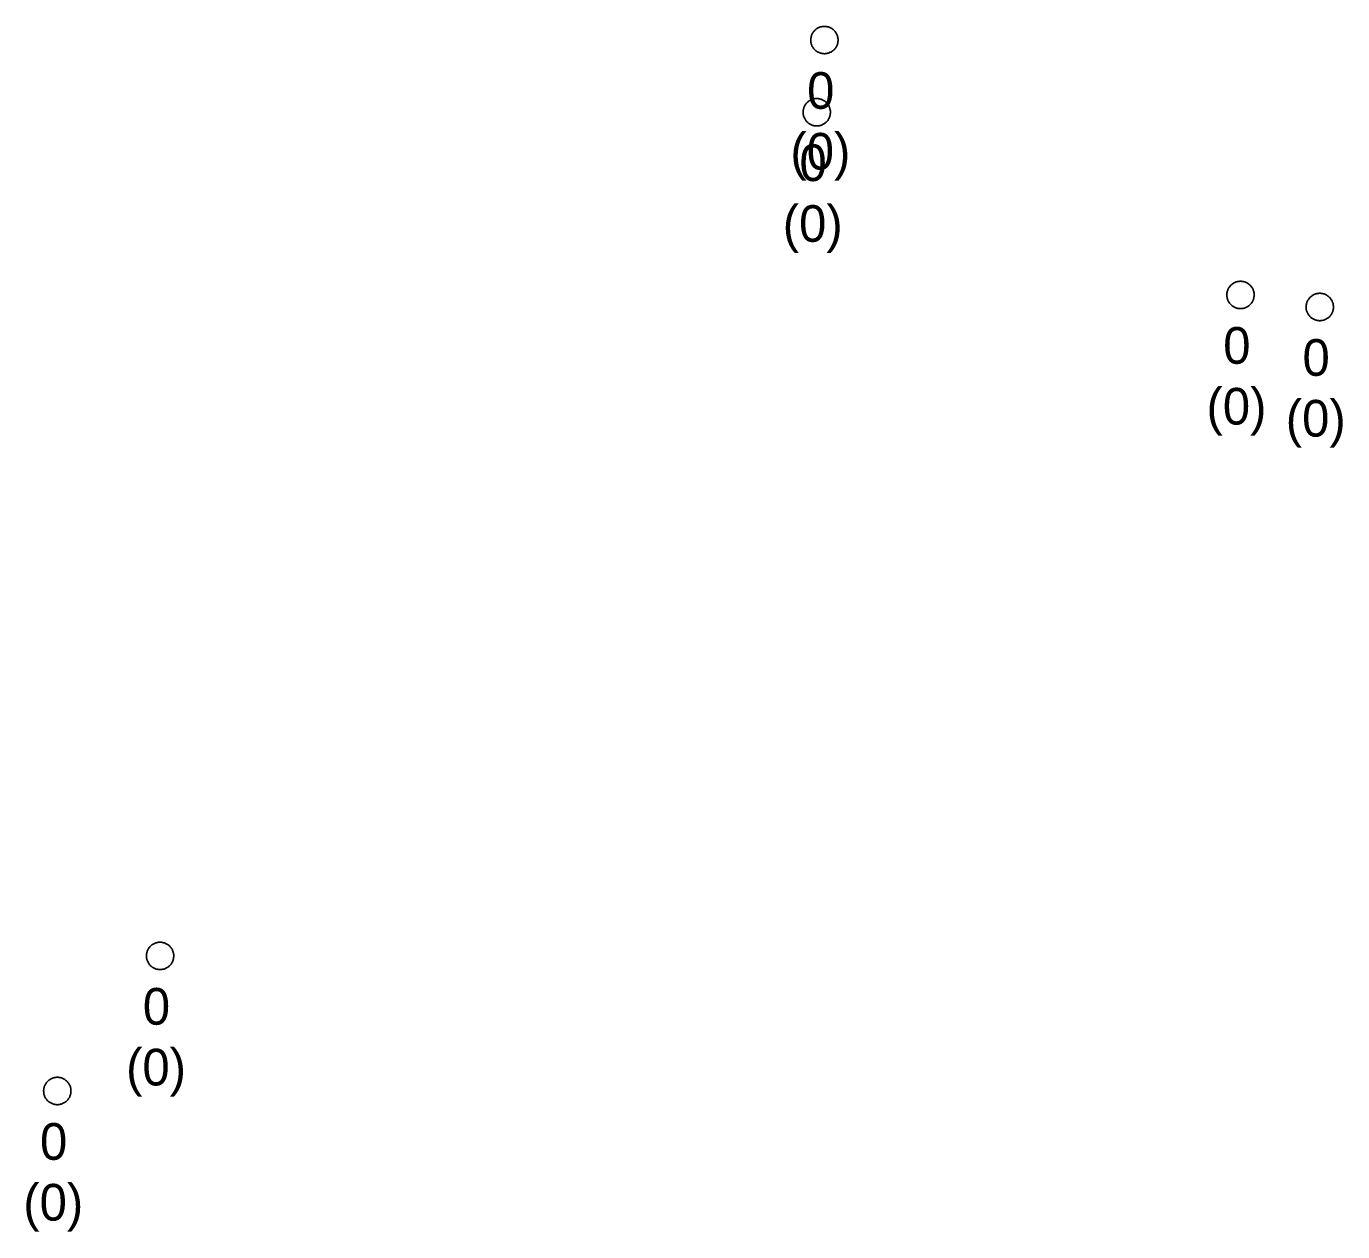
# Model space of a CAD drawing. Extents: x -606452 to -604459, y -1157823 to -1156972.
# Drawn here: x -604793.85 to -604769.77, y -1157468.22 to -1157446.19 of the extents above; entities that cross this region are included whole.
import ezdxf

# ---------------------------------------------------------------- set-up
doc = ezdxf.new("R2010")
doc.units = 0
doc.layers.add('Vstupní šachta stoky', color=7, linetype='Continuous')

msp = doc.modelspace()

# ---------------------------------------------------------------- linework, layer by layer
at = {"layer": 'Vstupní šachta stoky'}
for p, q in [((-604779.263, -1157446.19), (-604779.25, -1157446.19)), ((-604779.403, -1157447.51), (-604779.39, -1157447.51)), ((-604771.653, -1157450.85), (-604771.64, -1157450.85)), ((-604770.203, -1157451.07), (-604770.19, -1157451.07)), ((-604791.413, -1157462.93), (-604791.4, -1157462.93)), ((-604793.293, -1157465.4), (-604793.28, -1157465.4))]:
    msp.add_line(p, q, dxfattribs=at)
for points in [[(-604779.25, -1157446.19), (-604779.237, -1157446.19), (-604779.224, -1157446.191), (-604779.211, -1157446.193), (-604779.198, -1157446.196), (-604779.185, -1157446.199), (-604779.172, -1157446.202), (-604779.16, -1157446.207), (-604779.148, -1157446.212), (-604779.136, -1157446.218), (-604779.124, -1157446.224), (-604779.113, -1157446.231), (-604779.102, -1157446.239), (-604779.092, -1157446.247), (-604779.082, -1157446.255), (-604779.072, -1157446.264), (-604779.063, -1157446.274), (-604779.055, -1157446.284), (-604779.047, -1157446.295), (-604779.039, -1157446.306), (-604779.032, -1157446.317), (-604779.026, -1157446.329), (-604779.021, -1157446.341), (-604779.016, -1157446.353), (-604779.011, -1157446.365), (-604779.008, -1157446.378), (-604779.005, -1157446.391), (-604779.003, -1157446.404), (-604779.001, -1157446.417), (-604779, -1157446.43), (-604779, -1157446.443), (-604779.001, -1157446.457), (-604779.002, -1157446.47), (-604779.004, -1157446.483), (-604779.006, -1157446.496), (-604779.01, -1157446.508), (-604779.013, -1157446.521), (-604779.018, -1157446.533), (-604779.023, -1157446.546), (-604779.029, -1157446.557), (-604779.036, -1157446.569), (-604779.043, -1157446.58), (-604779.05, -1157446.591), (-604779.059, -1157446.601), (-604779.067, -1157446.611), (-604779.077, -1157446.62), (-604779.087, -1157446.629), (-604779.097, -1157446.638), (-604779.107, -1157446.645), (-604779.118, -1157446.653), (-604779.13, -1157446.659), (-604779.142, -1157446.665), (-604779.154, -1157446.671), (-604779.166, -1157446.675), (-604779.178, -1157446.68), (-604779.191, -1157446.683), (-604779.204, -1157446.686), (-604779.217, -1157446.688), (-604779.23, -1157446.689), (-604779.243, -1157446.69), (-604779.257, -1157446.69), (-604779.27, -1157446.689), (-604779.283, -1157446.688), (-604779.296, -1157446.686), (-604779.309, -1157446.683), (-604779.322, -1157446.68), (-604779.334, -1157446.675), (-604779.346, -1157446.671), (-604779.358, -1157446.665), (-604779.37, -1157446.659), (-604779.382, -1157446.653), (-604779.393, -1157446.645), (-604779.403, -1157446.638), (-604779.413, -1157446.629), (-604779.423, -1157446.62), (-604779.433, -1157446.611), (-604779.441, -1157446.601), (-604779.45, -1157446.591), (-604779.457, -1157446.58), (-604779.464, -1157446.569), (-604779.471, -1157446.557), (-604779.477, -1157446.546), (-604779.482, -1157446.533), (-604779.487, -1157446.521), (-604779.49, -1157446.508), (-604779.494, -1157446.496), (-604779.496, -1157446.483), (-604779.498, -1157446.47), (-604779.499, -1157446.457), (-604779.5, -1157446.443), (-604779.5, -1157446.43), (-604779.499, -1157446.417), (-604779.497, -1157446.404), (-604779.495, -1157446.391), (-604779.492, -1157446.378), (-604779.489, -1157446.365), (-604779.484, -1157446.353), (-604779.479, -1157446.341), (-604779.474, -1157446.329), (-604779.468, -1157446.317), (-604779.461, -1157446.306)], [(-604779.461, -1157446.306), (-604779.453, -1157446.295), (-604779.445, -1157446.284), (-604779.437, -1157446.274), (-604779.428, -1157446.264), (-604779.418, -1157446.255), (-604779.408, -1157446.247), (-604779.398, -1157446.239), (-604779.387, -1157446.231), (-604779.376, -1157446.224), (-604779.364, -1157446.218), (-604779.352, -1157446.212), (-604779.34, -1157446.207), (-604779.328, -1157446.202), (-604779.315, -1157446.199), (-604779.302, -1157446.196), (-604779.289, -1157446.193), (-604779.276, -1157446.191), (-604779.263, -1157446.19)], [(-604779.39, -1157447.51), (-604779.377, -1157447.51), (-604779.364, -1157447.511), (-604779.351, -1157447.513), (-604779.338, -1157447.516), (-604779.325, -1157447.519), (-604779.312, -1157447.522), (-604779.3, -1157447.527), (-604779.288, -1157447.532), (-604779.276, -1157447.538), (-604779.264, -1157447.544), (-604779.253, -1157447.551), (-604779.242, -1157447.559), (-604779.232, -1157447.567), (-604779.222, -1157447.575), (-604779.212, -1157447.584), (-604779.203, -1157447.594), (-604779.195, -1157447.604), (-604779.187, -1157447.615), (-604779.179, -1157447.626), (-604779.172, -1157447.637), (-604779.166, -1157447.649), (-604779.161, -1157447.661), (-604779.156, -1157447.673), (-604779.151, -1157447.685), (-604779.148, -1157447.698), (-604779.145, -1157447.711), (-604779.143, -1157447.724), (-604779.141, -1157447.737), (-604779.14, -1157447.75), (-604779.14, -1157447.763), (-604779.141, -1157447.777), (-604779.142, -1157447.79), (-604779.144, -1157447.803), (-604779.146, -1157447.816), (-604779.15, -1157447.828), (-604779.153, -1157447.841), (-604779.158, -1157447.853), (-604779.163, -1157447.866), (-604779.169, -1157447.877), (-604779.176, -1157447.889), (-604779.183, -1157447.9), (-604779.19, -1157447.911), (-604779.199, -1157447.921), (-604779.207, -1157447.931), (-604779.217, -1157447.94), (-604779.227, -1157447.949), (-604779.237, -1157447.958), (-604779.247, -1157447.965), (-604779.258, -1157447.973), (-604779.27, -1157447.979), (-604779.282, -1157447.985), (-604779.294, -1157447.991), (-604779.306, -1157447.995), (-604779.318, -1157448), (-604779.331, -1157448.003), (-604779.344, -1157448.006), (-604779.357, -1157448.008), (-604779.37, -1157448.009), (-604779.383, -1157448.01), (-604779.397, -1157448.01), (-604779.41, -1157448.009), (-604779.423, -1157448.008), (-604779.436, -1157448.006), (-604779.449, -1157448.003), (-604779.462, -1157448), (-604779.474, -1157447.995), (-604779.486, -1157447.991), (-604779.498, -1157447.985), (-604779.51, -1157447.979), (-604779.522, -1157447.973), (-604779.533, -1157447.965), (-604779.543, -1157447.958), (-604779.553, -1157447.949), (-604779.563, -1157447.94), (-604779.573, -1157447.931), (-604779.581, -1157447.921), (-604779.59, -1157447.911), (-604779.597, -1157447.9), (-604779.604, -1157447.889), (-604779.611, -1157447.877), (-604779.617, -1157447.866), (-604779.622, -1157447.853), (-604779.627, -1157447.841), (-604779.63, -1157447.828), (-604779.634, -1157447.816), (-604779.636, -1157447.803), (-604779.638, -1157447.79), (-604779.639, -1157447.777), (-604779.64, -1157447.763), (-604779.64, -1157447.75), (-604779.639, -1157447.737), (-604779.637, -1157447.724), (-604779.635, -1157447.711), (-604779.632, -1157447.698), (-604779.629, -1157447.685), (-604779.624, -1157447.673), (-604779.619, -1157447.661), (-604779.614, -1157447.649), (-604779.608, -1157447.637), (-604779.601, -1157447.626)], [(-604779.601, -1157447.626), (-604779.593, -1157447.615), (-604779.585, -1157447.604), (-604779.577, -1157447.594), (-604779.568, -1157447.584), (-604779.558, -1157447.575), (-604779.548, -1157447.567), (-604779.538, -1157447.559), (-604779.527, -1157447.551), (-604779.516, -1157447.544), (-604779.504, -1157447.538), (-604779.492, -1157447.532), (-604779.48, -1157447.527), (-604779.468, -1157447.522), (-604779.455, -1157447.519), (-604779.442, -1157447.516), (-604779.429, -1157447.513), (-604779.416, -1157447.511), (-604779.403, -1157447.51)], [(-604771.64, -1157450.85), (-604771.627, -1157450.85), (-604771.614, -1157450.851), (-604771.601, -1157450.853), (-604771.588, -1157450.856), (-604771.575, -1157450.859), (-604771.562, -1157450.862), (-604771.55, -1157450.867), (-604771.538, -1157450.872), (-604771.526, -1157450.878), (-604771.514, -1157450.884), (-604771.503, -1157450.891), (-604771.492, -1157450.899), (-604771.482, -1157450.907), (-604771.472, -1157450.915), (-604771.462, -1157450.924), (-604771.453, -1157450.934), (-604771.445, -1157450.944), (-604771.437, -1157450.955), (-604771.429, -1157450.966), (-604771.422, -1157450.977), (-604771.416, -1157450.989), (-604771.411, -1157451.001), (-604771.406, -1157451.013), (-604771.401, -1157451.025), (-604771.398, -1157451.038), (-604771.395, -1157451.051), (-604771.393, -1157451.064), (-604771.391, -1157451.077), (-604771.39, -1157451.09), (-604771.39, -1157451.103), (-604771.391, -1157451.117), (-604771.392, -1157451.13), (-604771.394, -1157451.143), (-604771.396, -1157451.156), (-604771.4, -1157451.168), (-604771.403, -1157451.181), (-604771.408, -1157451.193), (-604771.413, -1157451.206), (-604771.419, -1157451.217), (-604771.426, -1157451.229), (-604771.433, -1157451.24), (-604771.44, -1157451.251), (-604771.449, -1157451.261), (-604771.457, -1157451.271), (-604771.467, -1157451.28), (-604771.477, -1157451.289), (-604771.487, -1157451.298), (-604771.497, -1157451.305), (-604771.508, -1157451.313), (-604771.52, -1157451.319), (-604771.532, -1157451.325), (-604771.544, -1157451.331), (-604771.556, -1157451.335), (-604771.568, -1157451.34), (-604771.581, -1157451.343), (-604771.594, -1157451.346), (-604771.607, -1157451.348), (-604771.62, -1157451.349), (-604771.633, -1157451.35), (-604771.647, -1157451.35), (-604771.66, -1157451.349), (-604771.673, -1157451.348), (-604771.686, -1157451.346), (-604771.699, -1157451.343), (-604771.712, -1157451.34), (-604771.724, -1157451.335), (-604771.736, -1157451.331), (-604771.748, -1157451.325), (-604771.76, -1157451.319), (-604771.772, -1157451.313), (-604771.783, -1157451.305), (-604771.793, -1157451.298), (-604771.803, -1157451.289), (-604771.813, -1157451.28), (-604771.823, -1157451.271), (-604771.831, -1157451.261), (-604771.84, -1157451.251), (-604771.847, -1157451.24), (-604771.854, -1157451.229), (-604771.861, -1157451.217), (-604771.867, -1157451.206), (-604771.872, -1157451.193), (-604771.877, -1157451.181), (-604771.88, -1157451.168), (-604771.884, -1157451.156), (-604771.886, -1157451.143), (-604771.888, -1157451.13), (-604771.889, -1157451.117), (-604771.89, -1157451.103), (-604771.89, -1157451.09), (-604771.889, -1157451.077), (-604771.887, -1157451.064), (-604771.885, -1157451.051), (-604771.882, -1157451.038), (-604771.879, -1157451.025), (-604771.874, -1157451.013), (-604771.869, -1157451.001), (-604771.864, -1157450.989), (-604771.858, -1157450.977), (-604771.851, -1157450.966)], [(-604771.851, -1157450.966), (-604771.843, -1157450.955), (-604771.835, -1157450.944), (-604771.827, -1157450.934), (-604771.818, -1157450.924), (-604771.808, -1157450.915), (-604771.798, -1157450.907), (-604771.788, -1157450.899), (-604771.777, -1157450.891), (-604771.766, -1157450.884), (-604771.754, -1157450.878), (-604771.742, -1157450.872), (-604771.73, -1157450.867), (-604771.718, -1157450.862), (-604771.705, -1157450.859), (-604771.692, -1157450.856), (-604771.679, -1157450.853), (-604771.666, -1157450.851), (-604771.653, -1157450.85)], [(-604770.19, -1157451.07), (-604770.177, -1157451.07), (-604770.164, -1157451.071), (-604770.151, -1157451.073), (-604770.138, -1157451.076), (-604770.125, -1157451.079), (-604770.112, -1157451.082), (-604770.1, -1157451.087), (-604770.088, -1157451.092), (-604770.076, -1157451.098), (-604770.064, -1157451.104), (-604770.053, -1157451.111), (-604770.042, -1157451.119), (-604770.032, -1157451.127), (-604770.022, -1157451.135), (-604770.012, -1157451.144), (-604770.003, -1157451.154), (-604769.995, -1157451.164), (-604769.987, -1157451.175), (-604769.979, -1157451.186), (-604769.972, -1157451.197), (-604769.966, -1157451.209), (-604769.961, -1157451.221), (-604769.956, -1157451.233), (-604769.951, -1157451.245), (-604769.948, -1157451.258), (-604769.945, -1157451.271), (-604769.943, -1157451.284), (-604769.941, -1157451.297), (-604769.94, -1157451.31), (-604769.94, -1157451.323), (-604769.941, -1157451.337), (-604769.942, -1157451.35), (-604769.944, -1157451.363), (-604769.946, -1157451.376), (-604769.95, -1157451.388), (-604769.953, -1157451.401), (-604769.958, -1157451.413), (-604769.963, -1157451.426), (-604769.969, -1157451.437), (-604769.976, -1157451.449), (-604769.983, -1157451.46), (-604769.99, -1157451.471), (-604769.999, -1157451.481), (-604770.007, -1157451.491), (-604770.017, -1157451.5), (-604770.027, -1157451.509), (-604770.037, -1157451.518), (-604770.047, -1157451.525), (-604770.058, -1157451.533), (-604770.07, -1157451.539), (-604770.082, -1157451.545), (-604770.094, -1157451.551), (-604770.106, -1157451.555), (-604770.118, -1157451.56), (-604770.131, -1157451.563), (-604770.144, -1157451.566), (-604770.157, -1157451.568), (-604770.17, -1157451.569), (-604770.183, -1157451.57), (-604770.197, -1157451.57), (-604770.21, -1157451.569), (-604770.223, -1157451.568), (-604770.236, -1157451.566), (-604770.249, -1157451.563), (-604770.262, -1157451.56), (-604770.274, -1157451.555), (-604770.286, -1157451.551), (-604770.298, -1157451.545), (-604770.31, -1157451.539), (-604770.322, -1157451.533), (-604770.333, -1157451.525), (-604770.343, -1157451.518), (-604770.353, -1157451.509), (-604770.363, -1157451.5), (-604770.373, -1157451.491), (-604770.381, -1157451.481), (-604770.39, -1157451.471), (-604770.397, -1157451.46), (-604770.404, -1157451.449), (-604770.411, -1157451.437), (-604770.417, -1157451.426), (-604770.422, -1157451.413), (-604770.427, -1157451.401), (-604770.43, -1157451.388), (-604770.434, -1157451.376), (-604770.436, -1157451.363), (-604770.438, -1157451.35), (-604770.439, -1157451.337), (-604770.44, -1157451.323), (-604770.44, -1157451.31), (-604770.439, -1157451.297), (-604770.437, -1157451.284), (-604770.435, -1157451.271), (-604770.432, -1157451.258), (-604770.429, -1157451.245), (-604770.424, -1157451.233), (-604770.419, -1157451.221), (-604770.414, -1157451.209), (-604770.408, -1157451.197), (-604770.401, -1157451.186)], [(-604770.401, -1157451.186), (-604770.393, -1157451.175), (-604770.385, -1157451.164), (-604770.377, -1157451.154), (-604770.368, -1157451.144), (-604770.358, -1157451.135), (-604770.348, -1157451.127), (-604770.338, -1157451.119), (-604770.327, -1157451.111), (-604770.316, -1157451.104), (-604770.304, -1157451.098), (-604770.292, -1157451.092), (-604770.28, -1157451.087), (-604770.268, -1157451.082), (-604770.255, -1157451.079), (-604770.242, -1157451.076), (-604770.229, -1157451.073), (-604770.216, -1157451.071), (-604770.203, -1157451.07)], [(-604791.4, -1157462.93), (-604791.387, -1157462.93), (-604791.374, -1157462.931), (-604791.361, -1157462.933), (-604791.348, -1157462.936), (-604791.335, -1157462.939), (-604791.322, -1157462.942), (-604791.31, -1157462.947), (-604791.298, -1157462.952), (-604791.286, -1157462.958), (-604791.274, -1157462.964), (-604791.263, -1157462.971), (-604791.252, -1157462.979), (-604791.242, -1157462.987), (-604791.232, -1157462.995), (-604791.222, -1157463.004), (-604791.213, -1157463.014), (-604791.205, -1157463.024), (-604791.197, -1157463.035), (-604791.189, -1157463.046), (-604791.182, -1157463.057), (-604791.176, -1157463.069), (-604791.171, -1157463.081), (-604791.166, -1157463.093), (-604791.161, -1157463.105), (-604791.158, -1157463.118), (-604791.155, -1157463.131), (-604791.153, -1157463.144), (-604791.151, -1157463.157), (-604791.15, -1157463.17), (-604791.15, -1157463.183), (-604791.151, -1157463.197), (-604791.152, -1157463.21), (-604791.154, -1157463.223), (-604791.156, -1157463.236), (-604791.16, -1157463.248), (-604791.163, -1157463.261), (-604791.168, -1157463.273), (-604791.173, -1157463.286), (-604791.179, -1157463.297), (-604791.186, -1157463.309), (-604791.193, -1157463.32), (-604791.2, -1157463.331), (-604791.209, -1157463.341), (-604791.217, -1157463.351), (-604791.227, -1157463.36), (-604791.237, -1157463.369), (-604791.247, -1157463.378), (-604791.257, -1157463.385), (-604791.268, -1157463.393), (-604791.28, -1157463.399), (-604791.292, -1157463.405), (-604791.304, -1157463.411), (-604791.316, -1157463.415), (-604791.328, -1157463.42), (-604791.341, -1157463.423), (-604791.354, -1157463.426), (-604791.367, -1157463.428), (-604791.38, -1157463.429), (-604791.393, -1157463.43), (-604791.407, -1157463.43), (-604791.42, -1157463.429), (-604791.433, -1157463.428), (-604791.446, -1157463.426), (-604791.459, -1157463.423), (-604791.472, -1157463.42), (-604791.484, -1157463.415), (-604791.496, -1157463.411), (-604791.508, -1157463.405), (-604791.52, -1157463.399), (-604791.532, -1157463.393), (-604791.543, -1157463.385), (-604791.553, -1157463.378), (-604791.563, -1157463.369), (-604791.573, -1157463.36), (-604791.583, -1157463.351), (-604791.591, -1157463.341), (-604791.6, -1157463.331), (-604791.607, -1157463.32), (-604791.614, -1157463.309), (-604791.621, -1157463.297), (-604791.627, -1157463.286), (-604791.632, -1157463.273), (-604791.637, -1157463.261), (-604791.64, -1157463.248), (-604791.644, -1157463.236), (-604791.646, -1157463.223), (-604791.648, -1157463.21), (-604791.649, -1157463.197), (-604791.65, -1157463.183), (-604791.65, -1157463.17), (-604791.649, -1157463.157), (-604791.647, -1157463.144), (-604791.645, -1157463.131), (-604791.642, -1157463.118), (-604791.639, -1157463.105), (-604791.634, -1157463.093), (-604791.629, -1157463.081), (-604791.624, -1157463.069), (-604791.618, -1157463.057), (-604791.611, -1157463.046)], [(-604791.611, -1157463.046), (-604791.603, -1157463.035), (-604791.595, -1157463.024), (-604791.587, -1157463.014), (-604791.578, -1157463.004), (-604791.568, -1157462.995), (-604791.558, -1157462.987), (-604791.548, -1157462.979), (-604791.537, -1157462.971), (-604791.526, -1157462.964), (-604791.514, -1157462.958), (-604791.502, -1157462.952), (-604791.49, -1157462.947), (-604791.478, -1157462.942), (-604791.465, -1157462.939), (-604791.452, -1157462.936), (-604791.439, -1157462.933), (-604791.426, -1157462.931), (-604791.413, -1157462.93)], [(-604793.28, -1157465.4), (-604793.267, -1157465.4), (-604793.254, -1157465.401), (-604793.241, -1157465.403), (-604793.228, -1157465.406), (-604793.215, -1157465.409), (-604793.202, -1157465.412), (-604793.19, -1157465.417), (-604793.178, -1157465.422), (-604793.166, -1157465.428), (-604793.154, -1157465.434), (-604793.143, -1157465.441), (-604793.132, -1157465.449), (-604793.122, -1157465.457), (-604793.112, -1157465.465), (-604793.102, -1157465.474), (-604793.093, -1157465.484), (-604793.085, -1157465.494), (-604793.077, -1157465.505), (-604793.069, -1157465.516), (-604793.062, -1157465.527), (-604793.056, -1157465.539), (-604793.051, -1157465.551), (-604793.046, -1157465.563), (-604793.041, -1157465.575), (-604793.038, -1157465.588), (-604793.035, -1157465.601), (-604793.033, -1157465.614), (-604793.031, -1157465.627), (-604793.03, -1157465.64), (-604793.03, -1157465.653), (-604793.031, -1157465.667), (-604793.032, -1157465.68), (-604793.034, -1157465.693), (-604793.036, -1157465.706), (-604793.04, -1157465.718), (-604793.043, -1157465.731), (-604793.048, -1157465.743), (-604793.053, -1157465.756), (-604793.059, -1157465.767), (-604793.066, -1157465.779), (-604793.073, -1157465.79), (-604793.08, -1157465.801), (-604793.089, -1157465.811), (-604793.097, -1157465.821), (-604793.107, -1157465.83), (-604793.117, -1157465.839), (-604793.127, -1157465.848), (-604793.137, -1157465.855), (-604793.148, -1157465.863), (-604793.16, -1157465.869), (-604793.172, -1157465.875), (-604793.184, -1157465.881), (-604793.196, -1157465.885), (-604793.208, -1157465.89), (-604793.221, -1157465.893), (-604793.234, -1157465.896), (-604793.247, -1157465.898), (-604793.26, -1157465.899), (-604793.273, -1157465.9), (-604793.287, -1157465.9), (-604793.3, -1157465.899), (-604793.313, -1157465.898), (-604793.326, -1157465.896), (-604793.339, -1157465.893), (-604793.352, -1157465.89), (-604793.364, -1157465.885), (-604793.376, -1157465.881), (-604793.388, -1157465.875), (-604793.4, -1157465.869), (-604793.412, -1157465.863), (-604793.423, -1157465.855), (-604793.433, -1157465.848), (-604793.443, -1157465.839), (-604793.453, -1157465.83), (-604793.463, -1157465.821), (-604793.471, -1157465.811), (-604793.48, -1157465.801), (-604793.487, -1157465.79), (-604793.494, -1157465.779), (-604793.501, -1157465.767), (-604793.507, -1157465.756), (-604793.512, -1157465.743), (-604793.517, -1157465.731), (-604793.52, -1157465.718), (-604793.524, -1157465.706), (-604793.526, -1157465.693), (-604793.528, -1157465.68), (-604793.529, -1157465.667), (-604793.53, -1157465.653), (-604793.53, -1157465.64), (-604793.529, -1157465.627), (-604793.527, -1157465.614), (-604793.525, -1157465.601), (-604793.522, -1157465.588), (-604793.519, -1157465.575), (-604793.514, -1157465.563), (-604793.509, -1157465.551), (-604793.504, -1157465.539), (-604793.498, -1157465.527), (-604793.491, -1157465.516)], [(-604793.491, -1157465.516), (-604793.483, -1157465.505), (-604793.475, -1157465.494), (-604793.467, -1157465.484), (-604793.458, -1157465.474), (-604793.448, -1157465.465), (-604793.438, -1157465.457), (-604793.428, -1157465.449), (-604793.417, -1157465.441), (-604793.406, -1157465.434), (-604793.394, -1157465.428), (-604793.382, -1157465.422), (-604793.37, -1157465.417), (-604793.358, -1157465.412), (-604793.345, -1157465.409), (-604793.332, -1157465.406), (-604793.319, -1157465.403), (-604793.306, -1157465.401), (-604793.293, -1157465.4)]]:
    msp.add_lwpolyline(points, dxfattribs=at)

# ---------------------------------------------------------------- texts
for s, height, p in [('0', 0.671, (-604779.566, -1157447.698)), ('(0)', 0.6708, (-604779.872, -1157448.809)), ('0', 0.671, (-604779.706, -1157449.018)), ('(0)', 0.6708, (-604780.012, -1157450.129)), ('0', 0.671, (-604771.956, -1157452.358)), ('0', 0.671, (-604770.506, -1157452.578)), ('(0)', 0.6708, (-604772.262, -1157453.469)), ('(0)', 0.6708, (-604770.812, -1157453.689)), ('0', 0.671, (-604791.716, -1157464.438)), ('(0)', 0.6708, (-604792.022, -1157465.549)), ('0', 0.671, (-604793.596, -1157466.908)), ('(0)', 0.6708, (-604793.902, -1157468.019))]:
    msp.add_text(s, height=height, dxfattribs=at).set_placement(p)

doc.saveas('drawing.dxf')
